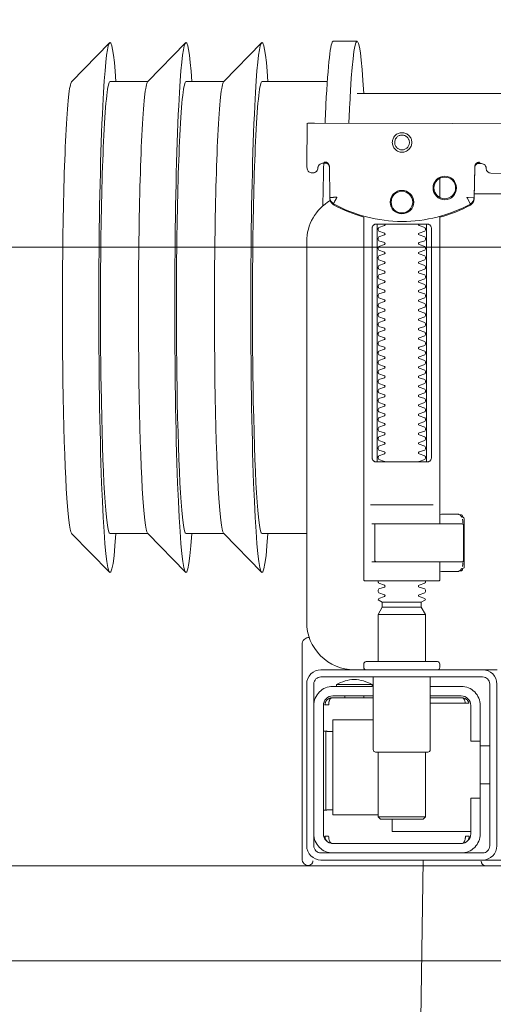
# Model space of a CAD drawing. Header units: millimetres. Extents: x 23192 to 177760, y -399809 to -79279.
# Tile 287 of 656: x 59980 to 59990, y -194374 to -194353. Entities that reach past the tile are written whole.
import ezdxf

# ---------------------------------------------------------------- set-up
doc = ezdxf.new("R2010")
doc.units = ezdxf.units.MM
doc.layers.get('0').update_dxf_attribs({"lineweight": 0})
for name, color, linetype, lineweight in [('!! 0_ Istn-widok', 1, 'Continuous', 15), ('!! 2 ZABUDOWA GK-MDF', 54, 'Continuous', 13), ('!! 2_wypos-sanitarne', 240, 'Continuous', 9)]:
    doc.layers.add(name, color=color, linetype=linetype, lineweight=lineweight)
doc.layers.add('!!_@ wypos sanit nd', color=7, linetype='Continuous', lineweight=0, plot=False)

# ---------------------------------------------------------------- blocks, each defined once
blk = doc.blocks.new('A$C324a30b8')
for points in [[(-0.17797, -0.23916), (-0.17727, -0.11958), (-0.17552, 0)], [(-0.17552, 0), (0.17552, 0)]]:
    blk.add_lwpolyline(points)
blk = doc.blocks.new('A$C4ebe9e89')
for points in [[(-0.24944, 0.17326), (-0.24147, 0.18145)], [(-0.24136, 0.17331), (-0.23341, 0.17331), (-0.22548, 0.18145)], [(-0.22538, 0.17331), (-0.21743, 0.17331), (-0.2095, 0.18145)], [(-0.18941, 0.18181), (-0.19441, 0.18181)], [(-0.19567, 0.17331), (-0.20939, 0.17331)], [(-0.18941, 0.17081), (-0.04454, 0.17081), (-0.04035, 0.17071), (-0.03616, 0.17042), (-0.032, 0.16993), (-0.02786, 0.16925), (-0.02376, 0.16837), (-0.0197, 0.16731), (-0.0157, 0.16606), (-0.01176, 0.16462), (-0.00789, 0.163), (-0.0041, 0.1612), (-0.0004, 0.15923), (0.0032, 0.15708), (0.00671, 0.15478), (0.0101, 0.1523), (0.01337, 0.14968)], [(-0.19839, 0.16455), (-0.11148, 0.16437)], [(-0.19593, 0.15629), (-0.19608, 0.15629), (-0.19638, 0.15629), (-0.19593, 0.1562), (-0.19577, 0.15614), (-0.19563, 0.15605), (-0.19551, 0.15594), (-0.1954, 0.15581), (-0.19532, 0.15567), (-0.19526, 0.15551), (-0.19523, 0.15535)], [(-0.16479, 0.14865), (-0.16466, 0.1552), (-0.16464, 0.15536), (-0.1646, 0.15551), (-0.16454, 0.15566), (-0.16445, 0.15579), (-0.16435, 0.15591), (-0.16422, 0.15601), (-0.16408, 0.15609), (-0.16394, 0.15614), (-0.16348, 0.15622), (-0.1638, 0.15623), (-0.16395, 0.15623)], [(-0.172, 0.15297), (-0.172, 0.14892)], [(0.16493, 0.14968), (-0.16477, 0.14968)], [(-0.172, 0.14497), (-0.172, 0.08036)], [(-0.1852, 0.14236), (-0.1852, 0.09436)], [(-0.1748, 0.09436), (-0.1748, 0.14236)], [(-0.17342, 0.08436), (-0.18658, 0.08436)], [(-0.172, 0.0823), (-0.17167, 0.08236), (-0.1682, 0.08236), (-0.16809, 0.08236), (-0.16798, 0.08234), (-0.16789, 0.08225), (-0.16779, 0.08224), (-0.16762, 0.08223), (-0.16752, 0.08223), (-0.16741, 0.08221), (-0.1673, 0.08214), (-0.16725, 0.082), (-0.16725, 0.08174), (-0.16711, 0.08172), (-0.16701, 0.08168), (-0.16693, 0.08162), (-0.16687, 0.08148), (-0.16687, 0.07124), (-0.16691, 0.07111), (-0.16701, 0.07103), (-0.16725, 0.07098), (-0.16725, 0.07071), (-0.16728, 0.07061), (-0.16735, 0.07054), (-0.16746, 0.0705), (-0.16762, 0.07049), (-0.16775, 0.07048), (-0.16789, 0.07046), (-0.16797, 0.07039), (-0.16807, 0.07036), (-0.1682, 0.07036), (-0.17167, 0.07036), (-0.172, 0.07041)], [(-0.16829, 0.08235), (-0.16772, 0.08221), (-0.16738, 0.08176)], [(-0.16723, 0.08135), (-0.16714, 0.08082), (-0.16713, 0.08055)], [(-0.18633, 0.08036), (-0.17526, 0.08036), (-0.17367, 0.08036)], [(-0.24944, 0.07835), (-0.24147, 0.07016)], [(-0.24136, 0.07831), (-0.23341, 0.07831), (-0.22548, 0.07016)], [(-0.22538, 0.07831), (-0.21743, 0.07831), (-0.2095, 0.07016)], [(-0.2, 0.07831), (-0.20939, 0.07831)], [(-0.18633, 0.07236), (-0.1855, 0.07236), (-0.18567, 0.07246), (-0.1857, 0.07256)], [(-0.16738, 0.07096), (-0.16772, 0.07051), (-0.16829, 0.07036)], [(-0.16713, 0.07216), (-0.16714, 0.0719), (-0.16723, 0.07137)], [(-0.1841, 0.06388), (-0.1759, 0.06388)], [(-0.1759, 0.06282), (-0.1841, 0.06282)], [(-0.175, 0.06126), (-0.185, 0.06126)], [(-0.20001, 0.05638), (-0.19987, 0.05642), (-0.19976, 0.05645), (-0.19962, 0.05647), (-0.19948, 0.05647)], [(-0.20099, 0.05497), (-0.20099, 0.00998)], [(-0.19478, 0.04378), (-0.186, 0.04378)], [(-0.192, 0.04418), (-0.192, 0.04378)], [(-0.188, 0.04418), (-0.188, 0.04378)], [(-0.16664, 0.04268), (-0.16666, 0.04284), (-0.16669, 0.04295), (-0.16672, 0.04306), (-0.16675, 0.04316), (-0.16679, 0.04326), (-0.16683, 0.04337), (-0.16689, 0.04346), (-0.16694, 0.04355), (-0.16701, 0.04363), (-0.1671, 0.0437), (-0.16718, 0.04375), (-0.16728, 0.04378), (-0.16718, 0.04377), (-0.16708, 0.04376), (-0.16696, 0.04373), (-0.16686, 0.0437), (-0.16677, 0.04367), (-0.16666, 0.04362), (-0.16657, 0.04357), (-0.16646, 0.0435), (-0.16636, 0.04342), (-0.16627, 0.04334), (-0.16618, 0.04324), (-0.1661, 0.04314), (-0.16603, 0.04303), (-0.16597, 0.04292), (-0.16592, 0.0428), (-0.16588, 0.04268), (-0.174, 0.04268)], [(-0.174, 0.04378), (-0.16722, 0.04378)], [(-0.185, 0.01918), (-0.1945, 0.01918), (-0.1945, 0.03918), (-0.186, 0.03918)], [(-0.19591, 0.03679), (-0.19602, 0.03679), (-0.19616, 0.03679), (-0.19632, 0.03679), (-0.1965, 0.03679)], [(-0.1615, 0.03368), (-0.1635, 0.03368)], [(-0.185, 0.03238), (-0.185, 0.01876), (-0.1845, 0.01826), (-0.1755, 0.01826), (-0.175, 0.01876), (-0.175, 0.03238)], [(-0.1615, 0.02568), (-0.1635, 0.02568)], [(-0.1965, 0.02017), (-0.19632, 0.02017), (-0.19616, 0.02017), (-0.19602, 0.02017), (-0.19591, 0.02017)], [(-0.175, 0.01876), (-0.185, 0.01876)], [(-0.182, 0.01826), (-0.182, 0.01568), (-0.1655, 0.01568)], [(-0.16636, 0.01353), (-0.16625, 0.01364), (-0.16618, 0.01371), (-0.16612, 0.01379), (-0.16606, 0.01388), (-0.166, 0.01398), (-0.16596, 0.01407), (-0.16592, 0.01417), (-0.16589, 0.01428), (-0.16586, 0.01438), (-0.16584, 0.01449), (-0.16583, 0.01459), (-0.16583, 0.01469), (-0.16593, 0.01468), (-0.16606, 0.01468), (-0.1663, 0.01468), (-0.1664, 0.01468), (-0.16651, 0.01468), (-0.16661, 0.01468), (-0.16661, 0.01458), (-0.16662, 0.01448), (-0.16663, 0.01438), (-0.16664, 0.01428), (-0.16665, 0.01418), (-0.16667, 0.01407), (-0.1667, 0.01397), (-0.16673, 0.01387), (-0.16676, 0.01377), (-0.1668, 0.01366), (-0.16685, 0.01356), (-0.1669, 0.01347), (-0.16697, 0.01338), (-0.16704, 0.01331), (-0.16712, 0.01325), (-0.16725, 0.01318), (-0.19475, 0.01318), (-0.19493, 0.01328), (-0.19501, 0.01336), (-0.19507, 0.01344), (-0.19513, 0.01353), (-0.19518, 0.01363), (-0.19522, 0.01372), (-0.19526, 0.01383), (-0.19529, 0.01393), (-0.19532, 0.01405), (-0.19534, 0.01415), (-0.19536, 0.01425), (-0.19537, 0.01435), (-0.19538, 0.01446), (-0.19538, 0.01458), (-0.19539, 0.01468), (-0.19617, 0.01467), (-0.19616, 0.01456), (-0.19615, 0.01446), (-0.19613, 0.01435), (-0.1961, 0.01425), (-0.19607, 0.01415), (-0.19603, 0.01405), (-0.19598, 0.01395), (-0.19592, 0.01386), (-0.19586, 0.01377), (-0.19579, 0.01369), (-0.19571, 0.01361), (-0.19563, 0.01353)]]:
    blk.add_lwpolyline(points)
for points in [[(-0.19989, 0.16454), (-0.19995, 0.15554, 0.009369), (-0.19993, 0.15511), (-0.19991, 0.15494), (-0.19986, 0.15477), (-0.19978, 0.15461), (-0.19968, 0.15447), (-0.19955, 0.15435), (-0.1994, 0.15426), (-0.19924, 0.15419), (-0.19907, 0.15415), (-0.19895, 0.15414), (-0.1988, 0.15414)], [(-0.16412, 0.15607), (-0.16324, 0.15607), (-0.16303, 0.15604), (-0.16282, 0.15598), (-0.16264, 0.15587), (-0.16249, 0.15572), (-0.16236, 0.15555), (-0.16228, 0.15535), (-0.16224, 0.15515, 0.002299), (-0.16224, 0.15503, 0.40455), (-0.16124, 0.15406), (-0.11145, 0.15396)], [(-0.19576, 0.15613), (-0.19665, 0.15613, 0.282591), (-0.19753, 0.15558), (-0.19757, 0.15549), (-0.19761, 0.15538), (-0.19763, 0.15529), (-0.19764, 0.15514, -0.415352), (-0.19864, 0.15414)], [(-0.19623, 0.15644), (-0.19587, 0.15638), (-0.19555, 0.15617), (-0.19533, 0.15585), (-0.19523, 0.1555), (-0.19513, 0.14894), (-0.19513, 0.14888, 0.265347), (-0.19435, 0.14762, 0.125711), (-0.17997, 0.14391, 0.125711), (-0.16558, 0.14756, 0.26954), (-0.16479, 0.14885), (-0.16467, 0.1554), (-0.16464, 0.15562), (-0.16456, 0.15583), (-0.16444, 0.15601), (-0.16428, 0.15617), (-0.16409, 0.15628), (-0.16388, 0.15635), (-0.16368, 0.15638)], [(-0.15993, 0.04968), (-0.17248, 0.04968, 0.405519), (-0.172, 0.05018), (-0.172, 0.05088, 0.414214), (-0.1725, 0.05138), (-0.1875, 0.05138, 0.414214), (-0.188, 0.05088), (-0.188, 0.05018, 0.405519), (-0.18751, 0.04968), (-0.19, 0.04968, -0.414214), (-0.2, 0.05968), (-0.2, 0.13968, -0.266001), (-0.19506, 0.1483)], [(-0.19512, 0.14869), (-0.19511, 0.1485), (-0.19509, 0.1484), (-0.19506, 0.1483), (-0.19503, 0.1482), (-0.19498, 0.1481), (-0.19493, 0.148), (-0.19488, 0.14791), (-0.19482, 0.14782), (-0.19475, 0.14774), (-0.19467, 0.14766), (-0.1946, 0.14759), (-0.19451, 0.14753), (-0.19443, 0.14747), (-0.19434, 0.14742), (-0.19358, 0.14701), (-0.19281, 0.14663), (-0.19203, 0.14628), (-0.19124, 0.14594), (-0.19044, 0.14563), (-0.18964, 0.14534), (-0.18882, 0.14507), (-0.188, 0.14483), (-0.188, 0.06856, 0.414214), (-0.1878, 0.06836), (-0.17545, 0.06836), (-0.1722, 0.06836, 0.414214), (-0.172, 0.06856), (-0.172, 0.07236)], [(-0.172, 0.14478), (-0.17117, 0.14502), (-0.17034, 0.14528), (-0.16952, 0.14557), (-0.16871, 0.14588), (-0.16791, 0.14622), (-0.16712, 0.14657), (-0.16635, 0.14695), (-0.16558, 0.14736), (-0.16557, 0.14736, 0.269546), (-0.16479, 0.14865)], [(-0.18353, 0.09336, 0.182836), (-0.18364, 0.09345), (-0.18485, 0.09386, 0.050055), (-0.185, 0.09412), (-0.185, 0.0944, 0.050055), (-0.18485, 0.09466), (-0.18364, 0.09507, 0.719897), (-0.18364, 0.09545), (-0.18485, 0.09586, 0.050055), (-0.185, 0.09612), (-0.185, 0.0964, 0.050055), (-0.18485, 0.09666), (-0.18364, 0.09707, 0.719897), (-0.18364, 0.09745), (-0.18485, 0.09786, 0.050055), (-0.185, 0.09812), (-0.185, 0.0984, 0.050055), (-0.18485, 0.09866), (-0.18364, 0.09907, 0.719897), (-0.18364, 0.09945), (-0.18485, 0.09986, 0.050055), (-0.185, 0.10012), (-0.185, 0.1004, 0.050055), (-0.18485, 0.10066), (-0.18364, 0.10107, 0.719897), (-0.18364, 0.10145), (-0.18485, 0.10186, 0.050055), (-0.185, 0.10212), (-0.185, 0.1024, 0.050055), (-0.18485, 0.10266), (-0.18364, 0.10307, 0.719897), (-0.18364, 0.10345), (-0.18485, 0.10386, 0.050055), (-0.185, 0.10412), (-0.185, 0.1044, 0.050055), (-0.18485, 0.10466), (-0.18364, 0.10507, 0.719897), (-0.18364, 0.10545), (-0.18485, 0.10586, 0.050055), (-0.185, 0.10612), (-0.185, 0.1064, 0.050055), (-0.18485, 0.10666), (-0.18364, 0.10707, 0.719897), (-0.18364, 0.10745), (-0.18485, 0.10786, 0.050055), (-0.185, 0.10812), (-0.185, 0.1084, 0.050055), (-0.18485, 0.10866), (-0.18364, 0.10907, 0.719897), (-0.18364, 0.10945), (-0.18485, 0.10986, 0.050055), (-0.185, 0.11012), (-0.185, 0.1104, 0.050055), (-0.18485, 0.11066), (-0.18364, 0.11107, 0.719897), (-0.18364, 0.11145), (-0.18485, 0.11186, 0.050055), (-0.185, 0.11212), (-0.185, 0.1124, 0.050055), (-0.18485, 0.11266), (-0.18364, 0.11307, 0.719897), (-0.18364, 0.11345), (-0.18485, 0.11386, 0.050055), (-0.185, 0.11412), (-0.185, 0.1144, 0.050055), (-0.18485, 0.11466), (-0.18364, 0.11507, 0.719897), (-0.18364, 0.11545), (-0.18485, 0.11586, 0.050055), (-0.185, 0.11612), (-0.185, 0.1164, 0.050055), (-0.18485, 0.11666), (-0.18364, 0.11707, 0.719897), (-0.18364, 0.11745), (-0.18485, 0.11786, 0.050055), (-0.185, 0.11812), (-0.185, 0.1184, 0.050055), (-0.18485, 0.11866), (-0.18364, 0.11907, 0.719897), (-0.18364, 0.11945), (-0.18485, 0.11986, 0.050055), (-0.185, 0.12012), (-0.185, 0.1204, 0.050055), (-0.18485, 0.12066), (-0.18364, 0.12107, 0.719897), (-0.18364, 0.12145), (-0.18485, 0.12186, 0.050055), (-0.185, 0.12212), (-0.185, 0.1224, 0.050055), (-0.18485, 0.12266), (-0.18364, 0.12307, 0.719897), (-0.18364, 0.12345), (-0.18485, 0.12386, 0.050055), (-0.185, 0.12412), (-0.185, 0.1244, 0.050055), (-0.18485, 0.12466), (-0.18364, 0.12507, 0.719897), (-0.18364, 0.12545), (-0.18485, 0.12586, 0.050055), (-0.185, 0.12612), (-0.185, 0.1264, 0.050055), (-0.18485, 0.12666), (-0.18364, 0.12707, 0.719897), (-0.18364, 0.12745), (-0.18485, 0.12786, 0.050055), (-0.185, 0.12812), (-0.185, 0.1284, 0.050055), (-0.18485, 0.12866), (-0.18364, 0.12907, 0.719897), (-0.18364, 0.12945), (-0.18485, 0.12986, 0.050055), (-0.185, 0.13012), (-0.185, 0.1304, 0.050055), (-0.18485, 0.13066), (-0.18364, 0.13107, 0.719897), (-0.18364, 0.13145), (-0.18485, 0.13186, 0.050055), (-0.185, 0.13212), (-0.185, 0.1324, 0.050055), (-0.18485, 0.13266), (-0.18364, 0.13307, 0.719897), (-0.18364, 0.13345), (-0.18485, 0.13386, 0.050055), (-0.185, 0.13412), (-0.185, 0.1344, 0.050055), (-0.18485, 0.13466), (-0.18364, 0.13507, 0.719897), (-0.18364, 0.13545), (-0.18485, 0.13586, 0.050055), (-0.185, 0.13612), (-0.185, 0.1364, 0.050055), (-0.18485, 0.13666), (-0.18364, 0.13707, 0.719897), (-0.18364, 0.13745), (-0.18485, 0.13786, 0.050055), (-0.185, 0.13812), (-0.185, 0.1384, 0.050055), (-0.18485, 0.13866), (-0.18364, 0.13907, 0.719897), (-0.18364, 0.13945), (-0.18485, 0.13986, 0.050055), (-0.185, 0.14012), (-0.185, 0.1404, 0.050055), (-0.18485, 0.14066), (-0.18364, 0.14107, 0.719897), (-0.18364, 0.14145), (-0.18485, 0.14186, 0.050055), (-0.185, 0.14212), (-0.185, 0.1424, 0.050055), (-0.18485, 0.14266), (-0.18364, 0.14307, 0.474594), (-0.18353, 0.14336)], [(-0.17647, 0.14336, 0.474594), (-0.17636, 0.14307), (-0.17514, 0.14266, 0.050055), (-0.175, 0.1424), (-0.175, 0.14212, 0.050055), (-0.17514, 0.14186), (-0.17636, 0.14145, 0.719897), (-0.17636, 0.14107), (-0.17514, 0.14066, 0.050055), (-0.175, 0.1404), (-0.175, 0.14012, 0.050055), (-0.17514, 0.13986), (-0.17636, 0.13945, 0.719897), (-0.17636, 0.13907), (-0.17514, 0.13866, 0.050055), (-0.175, 0.1384), (-0.175, 0.13812, 0.050055), (-0.17514, 0.13786), (-0.17636, 0.13745, 0.719897), (-0.17636, 0.13707), (-0.17514, 0.13666, 0.050055), (-0.175, 0.1364), (-0.175, 0.13612, 0.050055), (-0.17514, 0.13586), (-0.17636, 0.13545, 0.719897), (-0.17636, 0.13507), (-0.17514, 0.13466, 0.050055), (-0.175, 0.1344), (-0.175, 0.13412, 0.050055), (-0.17514, 0.13386), (-0.17636, 0.13345, 0.719897), (-0.17636, 0.13307), (-0.17514, 0.13266, 0.050055), (-0.175, 0.1324), (-0.175, 0.13212, 0.050055), (-0.17514, 0.13186), (-0.17636, 0.13145, 0.719897), (-0.17636, 0.13107), (-0.17514, 0.13066, 0.050055), (-0.175, 0.1304), (-0.175, 0.13012, 0.050055), (-0.17514, 0.12986), (-0.17636, 0.12945, 0.719897), (-0.17636, 0.12907), (-0.17514, 0.12866, 0.050055), (-0.175, 0.1284), (-0.175, 0.12812, 0.050055), (-0.17514, 0.12786), (-0.17636, 0.12745, 0.719897), (-0.17636, 0.12707), (-0.17514, 0.12666, 0.050055), (-0.175, 0.1264), (-0.175, 0.12612, 0.050055), (-0.17514, 0.12586), (-0.17636, 0.12545, 0.719897), (-0.17636, 0.12507), (-0.17514, 0.12466, 0.050055), (-0.175, 0.1244), (-0.175, 0.12412, 0.050055), (-0.17514, 0.12386), (-0.17636, 0.12345, 0.719897), (-0.17636, 0.12307), (-0.17514, 0.12266, 0.050055), (-0.175, 0.1224), (-0.175, 0.12212, 0.050055), (-0.17514, 0.12186), (-0.17636, 0.12145, 0.719897), (-0.17636, 0.12107), (-0.17514, 0.12066, 0.050055), (-0.175, 0.1204), (-0.175, 0.12012, 0.050055), (-0.17514, 0.11986), (-0.17636, 0.11945, 0.719897), (-0.17636, 0.11907), (-0.17514, 0.11866, 0.050055), (-0.175, 0.1184), (-0.175, 0.11812, 0.050055), (-0.17514, 0.11786), (-0.17636, 0.11745, 0.719897), (-0.17636, 0.11707), (-0.17514, 0.11666, 0.050055), (-0.175, 0.1164), (-0.175, 0.11612, 0.050055), (-0.17514, 0.11586), (-0.17636, 0.11545, 0.719897), (-0.17636, 0.11507), (-0.17514, 0.11466, 0.050055), (-0.175, 0.1144), (-0.175, 0.11412, 0.050055), (-0.17514, 0.11386), (-0.17636, 0.11345, 0.719897), (-0.17636, 0.11307), (-0.17514, 0.11266, 0.050055), (-0.175, 0.1124), (-0.175, 0.11212, 0.050055), (-0.17514, 0.11186), (-0.17636, 0.11145, 0.719897), (-0.17636, 0.11107), (-0.17514, 0.11066, 0.050055), (-0.175, 0.1104), (-0.175, 0.11012, 0.050055), (-0.17514, 0.10986), (-0.17636, 0.10945, 0.719897), (-0.17636, 0.10907), (-0.17514, 0.10866, 0.050055), (-0.175, 0.1084), (-0.175, 0.10812, 0.050055), (-0.17514, 0.10786), (-0.17636, 0.10745, 0.719897), (-0.17636, 0.10707), (-0.17514, 0.10666, 0.050055), (-0.175, 0.1064), (-0.175, 0.10612, 0.050055), (-0.17514, 0.10586), (-0.17636, 0.10545, 0.719897), (-0.17636, 0.10507), (-0.17514, 0.10466, 0.050055), (-0.175, 0.1044), (-0.175, 0.10412, 0.050055), (-0.17514, 0.10386), (-0.17636, 0.10345, 0.719897), (-0.17636, 0.10307), (-0.17514, 0.10266, 0.050055), (-0.175, 0.1024), (-0.175, 0.10212, 0.050055), (-0.17514, 0.10186), (-0.17636, 0.10145, 0.719897), (-0.17636, 0.10107), (-0.17514, 0.10066, 0.050055), (-0.175, 0.1004), (-0.175, 0.10012, 0.050055), (-0.17514, 0.09986), (-0.17636, 0.09945, 0.719897), (-0.17636, 0.09907), (-0.17514, 0.09866, 0.050055), (-0.175, 0.0984), (-0.175, 0.09812, 0.050055), (-0.17514, 0.09786), (-0.17636, 0.09745, 0.719897), (-0.17636, 0.09707), (-0.17514, 0.09666, 0.050055), (-0.175, 0.0964), (-0.175, 0.09612, 0.050055), (-0.17514, 0.09586), (-0.17636, 0.09545, 0.719897), (-0.17636, 0.09507), (-0.17514, 0.09466, 0.050055), (-0.175, 0.0944), (-0.175, 0.09412, 0.050055), (-0.17514, 0.09386), (-0.17636, 0.09345, 0.182836), (-0.17647, 0.09336)], [(-0.1857, 0.08016), (-0.1857, 0.07256), (-0.1857, 0.08016), (-0.18567, 0.08026), (-0.18559, 0.08034), (-0.17695, 0.08036), (-0.16725, 0.08036, -0.414214), (-0.16705, 0.08016), (-0.16705, 0.07256, -0.414214), (-0.16725, 0.07236), (-0.18543, 0.07236), (-0.18553, 0.0724), (-0.18559, 0.07256)], [(-0.185, 0.06836), (-0.185, 0.06812, -0.050055), (-0.18485, 0.06786), (-0.18364, 0.06745, -0.719897), (-0.18364, 0.06707), (-0.18485, 0.06666, -0.050055), (-0.185, 0.0664), (-0.185, 0.06612, -0.050055), (-0.18485, 0.06586), (-0.18364, 0.06545, -0.719897), (-0.18364, 0.06507), (-0.18485, 0.06466, -0.050055), (-0.185, 0.0644), (-0.1841, 0.06388), (-0.1841, 0.06282), (-0.185, 0.06126), (-0.185, 0.05138)], [(-0.175, 0.06836), (-0.175, 0.06812, 0.050055), (-0.17514, 0.06786), (-0.17636, 0.06745, 0.719897), (-0.17636, 0.06707), (-0.17514, 0.06666, 0.050055), (-0.175, 0.0664), (-0.175, 0.06612, 0.050055), (-0.17514, 0.06586), (-0.17636, 0.06545, 0.719897), (-0.17636, 0.06507), (-0.17514, 0.06466, 0.050055), (-0.175, 0.0644), (-0.1759, 0.06388), (-0.1759, 0.06282), (-0.175, 0.06126), (-0.175, 0.05138)], [(-0.20011, 0.05634, 0.091301), (-0.20055, 0.05604, 0.198909), (-0.20099, 0.05497)], [(-0.19944, 0.0564, 0.170835), (-0.20011, 0.05634)], [(-0.18625, 0.04656, 0.119096), (-0.19, 0.04764, 0.119096), (-0.19375, 0.04656)], [(-0.186, 0.04818), (-0.186, 0.03288, 0.414214), (-0.1855, 0.03238), (-0.1745, 0.03238, 0.414214), (-0.174, 0.03288), (-0.174, 0.04818)], [(-0.1985, 0.04218, -0.414214), (-0.1945, 0.04618), (-0.18625, 0.04618), (-0.18625, 0.04656), (-0.19375, 0.04656), (-0.19375, 0.04618)], [(-0.174, 0.04618), (-0.1675, 0.04618, -0.414214), (-0.1635, 0.04218), (-0.16353, 0.04268)], [(-0.186, 0.04418), (-0.1945, 0.04418, 0.414214), (-0.1965, 0.04218), (-0.1965, 0.01518, 0.414214), (-0.1945, 0.01318), (-0.1675, 0.01318, 0.414214), (-0.1655, 0.01518), (-0.1655, 0.02268), (-0.1635, 0.02268), (-0.1635, 0.04218)], [(-0.1635, 0.03468), (-0.1655, 0.03468), (-0.1655, 0.04218, 0.414214), (-0.1675, 0.04418), (-0.174, 0.04418)], [(-0.1945, 0.02025), (-0.19515, 0.02024), (-0.19542, 0.02024), (-0.1956, 0.02024), (-0.19567, 0.02024, 0.116465), (-0.19589, 0.02018), (-0.19601, 0.02013), (-0.19601, 0.03683), (-0.19589, 0.03678, 0.116465), (-0.19567, 0.03672), (-0.19542, 0.03672), (-0.19515, 0.03672), (-0.1945, 0.03671)], [(-0.1675, 0.01118, 0.414214), (-0.1635, 0.01518), (-0.1635, 0.02268)], [(-0.1985, 0.01518, 0.414214), (-0.1945, 0.01118)], [(-0.20099, 0.00998, 0.198909), (-0.20055, 0.00892, 0.091301), (-0.20011, 0.00862)], [(-0.16237, 0.00849), (-0.16249, 0.00849), (-0.16269, 0.00849), (-0.16294, 0.00849), (-0.16323, 0.00849), (-0.16357, 0.00849), (-0.16393, 0.00849), (-0.16428, 0.00849), (-0.19771, 0.00849), (-0.19841, 0.00849), (-0.19903, 0.00849), (-0.19948, 0.00849), (-0.19961, 0.00849), (-0.19973, 0.00851), (-0.19984, 0.00853), (-0.20003, 0.00859, 0.517033), (-0.1987, 0.00952)], [(-0.1633, 0.00948, 0.412536), (-0.1623, 0.00848), (-0.1125, 0.00848), (-0.11221, 0.00851), (-0.11193, 0.0086), (-0.11168, 0.00873), (-0.11145, 0.00892), (-0.11126, 0.00914), (-0.11112, 0.0094), (-0.11104, 0.00968)]]:
    blk.add_lwpolyline(points, format="xyb")
for points in [[(-0.17994, 0.16256), (-0.17974, 0.16255), (-0.17954, 0.16252), (-0.17934, 0.16247), (-0.17915, 0.1624), (-0.17897, 0.16231), (-0.1788, 0.16221), (-0.17864, 0.16209), (-0.17849, 0.16196), (-0.17836, 0.16181), (-0.17824, 0.16165), (-0.17813, 0.16147), (-0.17805, 0.16129), (-0.17798, 0.1611), (-0.17793, 0.16091), (-0.1779, 0.16071), (-0.17789, 0.16051), (-0.1779, 0.16031), (-0.17793, 0.16011), (-0.17798, 0.15991), (-0.17805, 0.15972), (-0.17814, 0.15954), (-0.17824, 0.15937), (-0.17836, 0.15921), (-0.1785, 0.15906), (-0.17865, 0.15893), (-0.17881, 0.15881), (-0.17898, 0.1587), (-0.17916, 0.15862), (-0.17935, 0.15855), (-0.17955, 0.1585), (-0.17975, 0.15847), (-0.17995, 0.15846), (-0.18015, 0.15847), (-0.18035, 0.1585), (-0.18054, 0.15855), (-0.18073, 0.15862), (-0.18091, 0.15871), (-0.18108, 0.15881), (-0.18124, 0.15893), (-0.18139, 0.15907), (-0.18153, 0.15922), (-0.18165, 0.15938), (-0.18175, 0.15955), (-0.18184, 0.15973), (-0.1819, 0.15992), (-0.18195, 0.16012), (-0.18198, 0.16031), (-0.18199, 0.16052), (-0.18198, 0.16072), (-0.18195, 0.16091), (-0.1819, 0.16111), (-0.18183, 0.1613), (-0.18175, 0.16148), (-0.18164, 0.16165), (-0.18152, 0.16181), (-0.18139, 0.16196), (-0.18124, 0.1621), (-0.18108, 0.16222), (-0.1809, 0.16232), (-0.18072, 0.1624), (-0.18053, 0.16247), (-0.18034, 0.16252), (-0.18014, 0.16255)], [(-0.17994, 0.16205), (-0.17979, 0.16205), (-0.17964, 0.16202), (-0.17949, 0.16199), (-0.17935, 0.16194), (-0.17921, 0.16187), (-0.17908, 0.16179), (-0.17896, 0.1617), (-0.17884, 0.1616), (-0.17874, 0.16149), (-0.17865, 0.16136), (-0.17857, 0.16123), (-0.17851, 0.1611), (-0.17846, 0.16095), (-0.17842, 0.1608), (-0.1784, 0.16065), (-0.17839, 0.1605), (-0.1784, 0.16035), (-0.17842, 0.1602), (-0.17846, 0.16005), (-0.17851, 0.15991), (-0.17858, 0.15977), (-0.17866, 0.15964), (-0.17875, 0.15952), (-0.17885, 0.15941), (-0.17896, 0.1593), (-0.17908, 0.15921), (-0.17921, 0.15914), (-0.17935, 0.15907), (-0.1795, 0.15902), (-0.17964, 0.15898), (-0.17979, 0.15896), (-0.17995, 0.15895), (-0.1801, 0.15896), (-0.18025, 0.15899), (-0.18039, 0.15902), (-0.18054, 0.15907), (-0.18067, 0.15914), (-0.18081, 0.15922), (-0.18093, 0.15931), (-0.18104, 0.15941), (-0.18114, 0.15952), (-0.18123, 0.15965), (-0.18131, 0.15978), (-0.18138, 0.15991), (-0.18143, 0.16006), (-0.18146, 0.16021), (-0.18148, 0.16036), (-0.18149, 0.16051), (-0.18148, 0.16066), (-0.18146, 0.16081), (-0.18142, 0.16096), (-0.18137, 0.1611), (-0.18131, 0.16124), (-0.18123, 0.16137), (-0.18114, 0.16149), (-0.18104, 0.1616), (-0.18092, 0.1617), (-0.1808, 0.1618), (-0.18067, 0.16187), (-0.18053, 0.16194), (-0.18039, 0.16199), (-0.18024, 0.16203), (-0.18009, 0.16205)], [(-0.17471, 0.14336), (-0.17462, 0.14336), (-0.17454, 0.14335), (-0.17445, 0.14333), (-0.17436, 0.14331), (-0.17428, 0.14327), (-0.1742, 0.14323), (-0.17413, 0.14318), (-0.17406, 0.14313), (-0.174, 0.14306), (-0.17394, 0.14299), (-0.17389, 0.1429), (-0.17384, 0.1428), (-0.1738, 0.1427), (-0.17378, 0.14259), (-0.17376, 0.14247), (-0.17375, 0.14236), (-0.17375, 0.09436), (-0.17376, 0.09424), (-0.17378, 0.09413), (-0.1738, 0.09402), (-0.17384, 0.09391), (-0.17389, 0.09382), (-0.17394, 0.09373), (-0.174, 0.09366), (-0.17406, 0.09359), (-0.17413, 0.09353), (-0.1742, 0.09349), (-0.17428, 0.09344), (-0.17436, 0.09341), (-0.17445, 0.09339), (-0.17454, 0.09337), (-0.17462, 0.09336), (-0.17471, 0.09336), (-0.18529, 0.09336), (-0.18538, 0.09336), (-0.18546, 0.09337), (-0.18555, 0.09339), (-0.18564, 0.09341), (-0.18572, 0.09344), (-0.1858, 0.09349), (-0.18587, 0.09353), (-0.18594, 0.09359), (-0.186, 0.09366), (-0.18606, 0.09373), (-0.18611, 0.09382), (-0.18616, 0.09391), (-0.1862, 0.09402), (-0.18622, 0.09413), (-0.18624, 0.09424), (-0.18624, 0.09436), (-0.18624, 0.14236), (-0.18624, 0.14247), (-0.18622, 0.14259), (-0.1862, 0.1427), (-0.18616, 0.1428), (-0.18611, 0.1429), (-0.18606, 0.14299), (-0.186, 0.14306), (-0.18594, 0.14313), (-0.18587, 0.14318), (-0.1858, 0.14323), (-0.18572, 0.14327), (-0.18564, 0.14331), (-0.18555, 0.14333), (-0.18546, 0.14335), (-0.18538, 0.14336), (-0.18529, 0.14336)], [(-0.19467, 0.04378), (-0.19466, 0.04378), (-0.19466, 0.04378), (-0.19466, 0.04378), (-0.19466, 0.04378), (-0.19466, 0.04378), (-0.19466, 0.04378), (-0.19466, 0.04378), (-0.19466, 0.04378), (-0.19466, 0.04378), (-0.19466, 0.04378), (-0.19466, 0.04378), (-0.19466, 0.04378), (-0.19466, 0.04378), (-0.19466, 0.04378), (-0.19466, 0.04378), (-0.19466, 0.04378), (-0.19467, 0.04378), (-0.19467, 0.04378), (-0.19467, 0.04378), (-0.19467, 0.04378), (-0.19468, 0.04378), (-0.19468, 0.04378), (-0.19469, 0.04378), (-0.1947, 0.04378), (-0.1947, 0.04378), (-0.19471, 0.04378), (-0.19471, 0.04378), (-0.19471, 0.04378), (-0.19471, 0.04378), (-0.19472, 0.04378), (-0.19472, 0.04378), (-0.19472, 0.04377), (-0.19472, 0.04377), (-0.19473, 0.04377), (-0.19473, 0.04377), (-0.19473, 0.04377), (-0.19473, 0.04377), (-0.19473, 0.04377), (-0.19473, 0.04377), (-0.19474, 0.04377), (-0.19474, 0.04377), (-0.19474, 0.04377), (-0.19474, 0.04377), (-0.19474, 0.04377), (-0.19475, 0.04377), (-0.19475, 0.04377), (-0.19475, 0.04377), (-0.19475, 0.04377), (-0.19476, 0.04377), (-0.19476, 0.04377), (-0.19476, 0.04377), (-0.19477, 0.04376), (-0.19477, 0.04376), (-0.19477, 0.04376), (-0.19478, 0.04376), (-0.19479, 0.04376), (-0.19479, 0.04376), (-0.1948, 0.04375), (-0.19481, 0.04375), (-0.19481, 0.04375), (-0.19482, 0.04374), (-0.19483, 0.04374), (-0.19483, 0.04374), (-0.19484, 0.04373), (-0.19485, 0.04373), (-0.19485, 0.04373), (-0.19486, 0.04372), (-0.19487, 0.04372), (-0.19488, 0.04371), (-0.19488, 0.04371), (-0.19489, 0.0437), (-0.1949, 0.0437), (-0.1949, 0.04369), (-0.19491, 0.04369), (-0.19492, 0.04368), (-0.19493, 0.04368), (-0.19493, 0.04367), (-0.19494, 0.04367), (-0.19495, 0.04366), (-0.19495, 0.04366), (-0.19496, 0.04365), (-0.19497, 0.04364), (-0.19497, 0.04364), (-0.19498, 0.04363), (-0.19499, 0.04362), (-0.19499, 0.04362), (-0.195, 0.04361), (-0.19501, 0.0436), (-0.19501, 0.04359), (-0.19502, 0.04359), (-0.19503, 0.04358), (-0.19503, 0.04357), (-0.19504, 0.04356), (-0.19504, 0.04356), (-0.19505, 0.04355), (-0.19506, 0.04354), (-0.19506, 0.04353), (-0.19507, 0.04352), (-0.19508, 0.04351), (-0.19508, 0.0435), (-0.19509, 0.04349), (-0.19509, 0.04349), (-0.1951, 0.04348), (-0.19511, 0.04347), (-0.19511, 0.04346), (-0.19512, 0.04345), (-0.19512, 0.04344), (-0.19513, 0.04343), (-0.19513, 0.04342), (-0.19514, 0.04341), (-0.19515, 0.0434), (-0.19515, 0.04339), (-0.19516, 0.04338), (-0.19516, 0.04337), (-0.19517, 0.04336), (-0.19517, 0.04334), (-0.19518, 0.04333), (-0.19518, 0.04332), (-0.19519, 0.04331), (-0.19519, 0.0433), (-0.1952, 0.04329), (-0.1952, 0.04328), (-0.19521, 0.04327), (-0.19521, 0.04325), (-0.19522, 0.04324), (-0.19522, 0.04323), (-0.19523, 0.04322), (-0.19523, 0.04321), (-0.19524, 0.04319), (-0.19524, 0.04318), (-0.19525, 0.04317), (-0.19525, 0.04316), (-0.19526, 0.04313), (-0.19527, 0.04311), (-0.19527, 0.04308), (-0.19528, 0.04306), (-0.19529, 0.04303), (-0.1953, 0.043), (-0.1953, 0.04298), (-0.19531, 0.04295), (-0.19532, 0.04292), (-0.19532, 0.0429), (-0.19533, 0.04287), (-0.19533, 0.04285), (-0.19534, 0.04282), (-0.19534, 0.04279), (-0.19535, 0.04277), (-0.19535, 0.04274), (-0.19536, 0.04271), (-0.19536, 0.04269), (-0.19536, 0.04266), (-0.19537, 0.04263), (-0.19537, 0.04261), (-0.19537, 0.04258), (-0.19537, 0.04257), (-0.19537, 0.04256), (-0.19537, 0.04255), (-0.19537, 0.04255), (-0.19537, 0.04254), (-0.19538, 0.04253), (-0.19538, 0.04253), (-0.19538, 0.04252), (-0.19538, 0.04252), (-0.19538, 0.04251), (-0.19538, 0.04251), (-0.19538, 0.0425), (-0.19538, 0.04249), (-0.19538, 0.04249), (-0.19538, 0.04248), (-0.19538, 0.04248), (-0.19538, 0.04248), (-0.19538, 0.04247), (-0.19538, 0.04247), (-0.19538, 0.04246), (-0.19538, 0.04246), (-0.19538, 0.04246), (-0.19538, 0.04245), (-0.19538, 0.04245), (-0.19538, 0.04245), (-0.19538, 0.04244), (-0.19538, 0.04244), (-0.19538, 0.04244), (-0.19538, 0.04244), (-0.19538, 0.04243), (-0.19538, 0.04243), (-0.19538, 0.04243), (-0.19538, 0.04242), (-0.19538, 0.04242), (-0.19538, 0.04241), (-0.19538, 0.04241), (-0.19538, 0.0424), (-0.19538, 0.0424), (-0.19538, 0.04239), (-0.19538, 0.04239), (-0.19538, 0.04239), (-0.19538, 0.04238), (-0.19538, 0.04238), (-0.19538, 0.04237), (-0.19538, 0.04237), (-0.19538, 0.04236), (-0.19538, 0.04236), (-0.19538, 0.04235), (-0.19538, 0.04235), (-0.19538, 0.04234), (-0.19538, 0.04234), (-0.19538, 0.04234), (-0.19538, 0.04233), (-0.19538, 0.04232), (-0.19538, 0.04232), (-0.19538, 0.04231), (-0.19538, 0.04231), (-0.19538, 0.04231), (-0.19538, 0.0423), (-0.19538, 0.0423), (-0.19538, 0.04229), (-0.19538, 0.04229), (-0.19538, 0.04229), (-0.19538, 0.04229), (-0.19538, 0.04228), (-0.19538, 0.04228), (-0.19538, 0.04228), (-0.19538, 0.04228), (-0.19539, 0.04228), (-0.19539, 0.04228), (-0.19539, 0.04228), (-0.19539, 0.04227), (-0.19539, 0.04227), (-0.1954, 0.04227), (-0.1954, 0.04227), (-0.1954, 0.04227), (-0.1954, 0.04227), (-0.19541, 0.04227), (-0.19541, 0.04227), (-0.19542, 0.04227), (-0.19542, 0.04227), (-0.19543, 0.04228), (-0.19544, 0.04228), (-0.19545, 0.04228), (-0.19545, 0.04228), (-0.19546, 0.04228), (-0.19546, 0.04228), (-0.19546, 0.04228), (-0.19547, 0.04228), (-0.19548, 0.04228), (-0.19549, 0.04228), (-0.19549, 0.04228), (-0.1955, 0.04228), (-0.19551, 0.04228), (-0.19552, 0.04228), (-0.19553, 0.04228), (-0.19554, 0.04228), (-0.19555, 0.04228), (-0.19556, 0.04228), (-0.19557, 0.04228), (-0.19558, 0.04228), (-0.19559, 0.04228), (-0.19561, 0.04228), (-0.19563, 0.04228), (-0.19565, 0.04228), (-0.19568, 0.04228), (-0.1957, 0.04228), (-0.19574, 0.04228), (-0.19576, 0.04228), (-0.19578, 0.04228), (-0.19595, 0.04228), (-0.19596, 0.04228), (-0.19598, 0.04228), (-0.19599, 0.04228), (-0.196, 0.04228), (-0.19602, 0.04228), (-0.19603, 0.04228), (-0.19604, 0.04228), (-0.19605, 0.04228), (-0.19606, 0.04228), (-0.19607, 0.04228), (-0.19608, 0.04228), (-0.19609, 0.04228), (-0.1961, 0.04228), (-0.19611, 0.04228), (-0.19612, 0.04228), (-0.19613, 0.04229), (-0.19613, 0.04229), (-0.19614, 0.04229), (-0.19614, 0.04229), (-0.19615, 0.04229), (-0.19615, 0.04229), (-0.19615, 0.04229), (-0.19615, 0.04229), (-0.19616, 0.04229), (-0.19616, 0.04229), (-0.19616, 0.04228), (-0.19616, 0.04228), (-0.19616, 0.04228), (-0.19616, 0.04228), (-0.19616, 0.04228), (-0.19616, 0.04228), (-0.19616, 0.04227), (-0.19616, 0.04227), (-0.19616, 0.04227), (-0.19617, 0.04227), (-0.19617, 0.04227), (-0.19617, 0.04227), (-0.19617, 0.04227), (-0.19617, 0.04227), (-0.19617, 0.04227), (-0.19617, 0.04227), (-0.19617, 0.04228), (-0.19617, 0.04228), (-0.19617, 0.04228), (-0.19617, 0.04229), (-0.19617, 0.04229), (-0.19617, 0.04229), (-0.19617, 0.0423), (-0.19617, 0.04231), (-0.19617, 0.04232), (-0.19617, 0.04233), (-0.19617, 0.04234), (-0.19616, 0.04234), (-0.19616, 0.04234), (-0.19616, 0.04235), (-0.19616, 0.04235), (-0.19616, 0.04236), (-0.19616, 0.04236), (-0.19616, 0.04237), (-0.19616, 0.04238), (-0.19616, 0.04239), (-0.19616, 0.04239), (-0.19616, 0.0424), (-0.19616, 0.0424), (-0.19616, 0.04241), (-0.19616, 0.04241), (-0.19616, 0.04241), (-0.19616, 0.04242), (-0.19616, 0.04242), (-0.19616, 0.04243), (-0.19616, 0.04243), (-0.19616, 0.04244), (-0.19616, 0.04244), (-0.19616, 0.04245), (-0.19616, 0.04245), (-0.19616, 0.04246), (-0.19616, 0.04246), (-0.19615, 0.04246), (-0.19615, 0.04246), (-0.19615, 0.04247), (-0.19615, 0.04247), (-0.19615, 0.04248), (-0.19615, 0.04248), (-0.19615, 0.04248), (-0.19615, 0.04249), (-0.19615, 0.04249), (-0.19615, 0.0425), (-0.19615, 0.04251), (-0.19615, 0.04251), (-0.19615, 0.04252), (-0.19615, 0.04252), (-0.19614, 0.04253), (-0.19614, 0.04254), (-0.19614, 0.04254), (-0.19614, 0.04255), (-0.19614, 0.04256), (-0.19614, 0.04256), (-0.19614, 0.04257), (-0.19614, 0.04258), (-0.19613, 0.04259), (-0.19613, 0.0426), (-0.19613, 0.0426), (-0.19613, 0.04261), (-0.19612, 0.04263), (-0.19612, 0.04264), (-0.19612, 0.04266), (-0.19611, 0.04268), (-0.19611, 0.04269), (-0.1961, 0.04271), (-0.1961, 0.04273), (-0.19609, 0.04274), (-0.19609, 0.04276), (-0.19608, 0.04277), (-0.19608, 0.04279), (-0.19607, 0.04281), (-0.19606, 0.04282), (-0.19606, 0.04284), (-0.19605, 0.04285), (-0.19605, 0.04287), (-0.19604, 0.04288), (-0.19603, 0.0429), (-0.19602, 0.04291), (-0.19602, 0.04293), (-0.19601, 0.04295), (-0.196, 0.04296), (-0.19599, 0.04298), (-0.19599, 0.04299), (-0.19598, 0.043), (-0.19597, 0.04302), (-0.19596, 0.04303), (-0.19595, 0.04305), (-0.19595, 0.04306), (-0.19594, 0.04308), (-0.19593, 0.04309), (-0.19592, 0.04311), (-0.19591, 0.04312), (-0.1959, 0.04313), (-0.19589, 0.04315), (-0.19588, 0.04316), (-0.19587, 0.04317), (-0.19586, 0.04319), (-0.19585, 0.0432), (-0.19584, 0.04321), (-0.19583, 0.04323), (-0.19582, 0.04324), (-0.19581, 0.04325), (-0.1958, 0.04327), (-0.19578, 0.04328), (-0.19577, 0.04329), (-0.19576, 0.0433), (-0.19575, 0.04332), (-0.19574, 0.04333), (-0.19573, 0.04334), (-0.19571, 0.04335), (-0.1957, 0.04336), (-0.19569, 0.04338), (-0.19568, 0.04339), (-0.19567, 0.0434), (-0.19565, 0.04341), (-0.19564, 0.04342), (-0.19563, 0.04343), (-0.19561, 0.04344), (-0.1956, 0.04345), (-0.19559, 0.04346), (-0.19557, 0.04347), (-0.19556, 0.04348), (-0.19555, 0.04349), (-0.19553, 0.0435), (-0.19552, 0.04351), (-0.19551, 0.04352), (-0.19549, 0.04353), (-0.19548, 0.04354), (-0.19546, 0.04355), (-0.19545, 0.04356), (-0.19543, 0.04357), (-0.19542, 0.04358), (-0.19541, 0.04358), (-0.19539, 0.04359), (-0.19538, 0.0436), (-0.19536, 0.04361), (-0.19535, 0.04362), (-0.19533, 0.04362), (-0.19532, 0.04363), (-0.1953, 0.04364), (-0.19529, 0.04365), (-0.19527, 0.04365), (-0.19525, 0.04366), (-0.19524, 0.04367), (-0.19522, 0.04367), (-0.19521, 0.04368), (-0.19519, 0.04368), (-0.19518, 0.04369), (-0.19516, 0.0437), (-0.19514, 0.0437), (-0.19513, 0.04371), (-0.19511, 0.04371), (-0.1951, 0.04372), (-0.19508, 0.04372), (-0.19506, 0.04373), (-0.19505, 0.04373), (-0.19503, 0.04373), (-0.19501, 0.04374), (-0.195, 0.04374), (-0.19498, 0.04375), (-0.19496, 0.04375), (-0.19495, 0.04375), (-0.19493, 0.04376), (-0.19491, 0.04376), (-0.19491, 0.04376), (-0.1949, 0.04376), (-0.19489, 0.04376), (-0.19488, 0.04376), (-0.19487, 0.04377), (-0.19486, 0.04377), (-0.19485, 0.04377), (-0.19483, 0.04377), (-0.19482, 0.04377), (-0.19481, 0.04377), (-0.1948, 0.04377), (-0.19479, 0.04377), (-0.19479, 0.04377), (-0.19478, 0.04377), (-0.19478, 0.04378), (-0.19477, 0.04378), (-0.19476, 0.04378), (-0.19475, 0.04378), (-0.19475, 0.04378), (-0.19474, 0.04378), (-0.19474, 0.04378), (-0.19473, 0.04378), (-0.19473, 0.04378), (-0.19471, 0.04378), (-0.1947, 0.04378), (-0.1947, 0.04378), (-0.19469, 0.04378), (-0.19469, 0.04378), (-0.19469, 0.04378), (-0.19469, 0.04378), (-0.19469, 0.04378), (-0.19468, 0.04378), (-0.19468, 0.04378), (-0.19468, 0.04378), (-0.19467, 0.04378), (-0.19467, 0.04378), (-0.19467, 0.04378), (-0.19467, 0.04378)]]:
    blk.add_lwpolyline(points, close=True)
for points in [[(-0.19435, 0.14766), (-0.19435, 0.14766), (-0.19435, 0.14766), (-0.19435, 0.14766), (-0.19435, 0.14766), (-0.19435, 0.14766), (-0.19434, 0.14766), (-0.19434, 0.14766), (-0.19434, 0.14766), (-0.19434, 0.14766), (-0.19434, 0.14766), (-0.19435, 0.14766), (-0.19435, 0.14766), (-0.19435, 0.14766), (-0.19435, 0.14766), (-0.19435, 0.14766), (-0.19435, 0.14766), (-0.19435, 0.14766), (-0.19435, 0.14766), (-0.19435, 0.14767), (-0.19435, 0.14767), (-0.19435, 0.14767), (-0.19435, 0.14767), (-0.19435, 0.14767), (-0.19435, 0.14767), (-0.19435, 0.14768), (-0.19434, 0.14768), (-0.19434, 0.14768), (-0.19434, 0.14769), (-0.19434, 0.14769), (-0.19433, 0.1477), (-0.19433, 0.1477), (-0.19433, 0.14771), (-0.19433, 0.14771), (-0.19433, 0.14772), (-0.19432, 0.14772), (-0.19432, 0.14773), (-0.19432, 0.14773), (-0.19431, 0.14774), (-0.19431, 0.14774), (-0.19431, 0.14775), (-0.1943, 0.14776), (-0.1943, 0.14776), (-0.1943, 0.14777), (-0.19429, 0.14778), (-0.19429, 0.14779), (-0.19428, 0.14779), (-0.19428, 0.1478), (-0.19428, 0.14781), (-0.19427, 0.14782), (-0.19427, 0.14783), (-0.19426, 0.14784), (-0.19426, 0.14784), (-0.19425, 0.14785), (-0.19425, 0.14786), (-0.19424, 0.14787), (-0.19424, 0.14788), (-0.19423, 0.14789), (-0.19423, 0.1479), (-0.19422, 0.14791), (-0.19421, 0.14792), (-0.19421, 0.14793), (-0.1942, 0.14794), (-0.1942, 0.14796), (-0.19419, 0.14797), (-0.19418, 0.14798), (-0.19418, 0.14799), (-0.19417, 0.148), (-0.19416, 0.14801), (-0.19416, 0.14803), (-0.19415, 0.14804), (-0.19414, 0.14806), (-0.19412, 0.14809), (-0.19411, 0.14812), (-0.19409, 0.14814), (-0.19408, 0.14817), (-0.19406, 0.1482), (-0.19405, 0.14823), (-0.19395, 0.14841), (-0.19393, 0.14844), (-0.19389, 0.14851), (-0.19388, 0.14854), (-0.19386, 0.14858), (-0.19384, 0.14861), (-0.19382, 0.14864), (-0.1938, 0.14868), (-0.19378, 0.14871), (-0.19376, 0.14875), (-0.19375, 0.14877), (-0.19375, 0.14878), (-0.19374, 0.14878), (-0.19373, 0.1488), (-0.19373, 0.14881), (-0.19372, 0.14882), (-0.19372, 0.14883), (-0.19371, 0.14884), (-0.19371, 0.14885), (-0.1937, 0.14885), (-0.1937, 0.14886), (-0.1937, 0.14886), (-0.1937, 0.14886), (-0.1937, 0.14887), (-0.1937, 0.14887), (-0.19369, 0.14888), (-0.19369, 0.14889), (-0.19369, 0.14889), (-0.19368, 0.1489), (-0.19368, 0.1489), (-0.19368, 0.1489), (-0.19368, 0.14891), (-0.19367, 0.14891), (-0.19367, 0.14892), (-0.19366, 0.14892), (-0.19366, 0.14892), (-0.19365, 0.14893), (-0.19365, 0.14893), (-0.19364, 0.14894), (-0.19364, 0.14894), (-0.19364, 0.14894), (-0.19363, 0.14895), (-0.19363, 0.14895), (-0.19363, 0.14896), (-0.19363, 0.14896), (-0.19363, 0.14896), (-0.19363, 0.14897), (-0.19363, 0.14897), (-0.19363, 0.14898), (-0.19363, 0.14898), (-0.19363, 0.14899), (-0.19363, 0.14899), (-0.19364, 0.14899), (-0.19364, 0.149), (-0.19364, 0.149), (-0.19364, 0.149), (-0.19365, 0.149), (-0.19365, 0.149), (-0.19365, 0.149), (-0.19365, 0.149), (-0.19365, 0.149), (-0.19365, 0.149), (-0.19366, 0.149), (-0.19366, 0.149), (-0.19366, 0.149), (-0.19366, 0.149), (-0.19366, 0.149), (-0.19367, 0.149), (-0.19367, 0.149), (-0.19367, 0.149), (-0.19367, 0.149), (-0.19368, 0.149), (-0.19368, 0.149), (-0.19368, 0.149), (-0.19369, 0.149), (-0.19369, 0.14899), (-0.1937, 0.14899), (-0.1937, 0.14899), (-0.1937, 0.14899), (-0.19371, 0.14899), (-0.19371, 0.14899), (-0.19371, 0.14899), (-0.19372, 0.14898), (-0.19372, 0.14898), (-0.19373, 0.14898), (-0.19373, 0.14898), (-0.19373, 0.14898), (-0.19374, 0.14898), (-0.19374, 0.14898), (-0.19375, 0.14898), (-0.19375, 0.14899), (-0.19376, 0.14899), (-0.19376, 0.14899), (-0.19376, 0.14899), (-0.19377, 0.14899), (-0.19377, 0.14899), (-0.19377, 0.14899), (-0.19378, 0.14899), (-0.19378, 0.14899), (-0.19378, 0.14899), (-0.19378, 0.14899), (-0.19378, 0.14899), (-0.19379, 0.14899), (-0.19379, 0.14899), (-0.19379, 0.14899), (-0.1938, 0.14899), (-0.1938, 0.14899), (-0.19381, 0.14899), (-0.19381, 0.14899), (-0.19382, 0.14899), (-0.19382, 0.14899), (-0.19383, 0.14899), (-0.19384, 0.14899), (-0.19385, 0.14899), (-0.19385, 0.14899), (-0.19386, 0.14899), (-0.19387, 0.14899), (-0.19388, 0.14899), (-0.19388, 0.14899), (-0.19389, 0.14898), (-0.1939, 0.14898), (-0.19391, 0.14898), (-0.19392, 0.14898), (-0.19397, 0.14898), (-0.19398, 0.14898), (-0.19399, 0.14898), (-0.194, 0.14898), (-0.19401, 0.14898), (-0.19402, 0.14898), (-0.19403, 0.14898), (-0.19404, 0.14898), (-0.19406, 0.14898), (-0.19407, 0.14898), (-0.19408, 0.14898), (-0.19409, 0.14898), (-0.1941, 0.14898), (-0.19411, 0.14898), (-0.19416, 0.14898), (-0.19419, 0.14898), (-0.19421, 0.14898), (-0.19424, 0.14898), (-0.19426, 0.14898), (-0.19428, 0.14898), (-0.19431, 0.14898), (-0.19433, 0.14898), (-0.19435, 0.14898), (-0.19438, 0.14897), (-0.19455, 0.14897), (-0.19457, 0.14897), (-0.19459, 0.14897), (-0.19461, 0.14897), (-0.19463, 0.14897), (-0.19464, 0.14897), (-0.19465, 0.14897), (-0.19466, 0.14897), (-0.19467, 0.14897), (-0.19468, 0.14897), (-0.19469, 0.14897), (-0.1947, 0.14897), (-0.19471, 0.14897), (-0.19472, 0.14897), (-0.19473, 0.14897), (-0.19473, 0.14897), (-0.19474, 0.14897), (-0.19475, 0.14897), (-0.19476, 0.14897), (-0.19477, 0.14897), (-0.19478, 0.14897), (-0.19479, 0.14897), (-0.19479, 0.14897), (-0.1948, 0.14897), (-0.19481, 0.14897), (-0.19482, 0.14896), (-0.19483, 0.14896), (-0.19483, 0.14896), (-0.19484, 0.14896), (-0.19485, 0.14896), (-0.19486, 0.14896), (-0.19486, 0.14896), (-0.19487, 0.14896), (-0.19488, 0.14896), (-0.19489, 0.14896), (-0.19489, 0.14896), (-0.1949, 0.14896), (-0.19491, 0.14896), (-0.19491, 0.14896), (-0.19492, 0.14896), (-0.19493, 0.14896), (-0.19493, 0.14896), (-0.19494, 0.14896), (-0.19495, 0.14896), (-0.19495, 0.14896), (-0.19496, 0.14896), (-0.19497, 0.14896), (-0.19498, 0.14896), (-0.19499, 0.14896), (-0.19499, 0.14896), (-0.195, 0.14896), (-0.19501, 0.14896), (-0.19501, 0.14896), (-0.19502, 0.14896), (-0.19502, 0.14896), (-0.19503, 0.14896), (-0.19503, 0.14896), (-0.19504, 0.14896), (-0.19504, 0.14896), (-0.19504, 0.14896), (-0.19505, 0.14896), (-0.19505, 0.14896), (-0.19506, 0.14896), (-0.19506, 0.14896), (-0.19506, 0.14896), (-0.19507, 0.14896), (-0.19507, 0.14896), (-0.19508, 0.14896), (-0.19508, 0.14896), (-0.19508, 0.14896), (-0.19509, 0.14896), (-0.19509, 0.14896), (-0.19509, 0.14896), (-0.1951, 0.14896), (-0.1951, 0.14896), (-0.1951, 0.14896), (-0.1951, 0.14896), (-0.19511, 0.14896), (-0.19511, 0.14896), (-0.19511, 0.14896), (-0.19511, 0.14896), (-0.19511, 0.14896), (-0.19512, 0.14896), (-0.19512, 0.14896), (-0.19512, 0.14896), (-0.19512, 0.14896), (-0.19512, 0.14896), (-0.19512, 0.14896), (-0.19512, 0.14895), (-0.19513, 0.14895), (-0.19513, 0.14895), (-0.19513, 0.14895), (-0.19513, 0.14895), (-0.19513, 0.14895), (-0.19513, 0.14895), (-0.19513, 0.14895), (-0.19513, 0.14895), (-0.19513, 0.14895), (-0.19513, 0.14895), (-0.19513, 0.14895), (-0.19513, 0.14895), (-0.19513, 0.14895), (-0.19513, 0.14895), (-0.19513, 0.14896), (-0.19513, 0.14896), (-0.19513, 0.14896), (-0.19513, 0.14896), (-0.19513, 0.14896), (-0.19513, 0.14896), (-0.19513, 0.14896), (-0.19513, 0.14896), (-0.19513, 0.14896), (-0.19513, 0.14896), (-0.19513, 0.14896), (-0.19513, 0.14896), (-0.19513, 0.14896), (-0.19513, 0.14896), (-0.19513, 0.14896), (-0.19513, 0.14895), (-0.19513, 0.14895, 0.269547)], [(-0.1648, 0.14889), (-0.16481, 0.14889), (-0.16484, 0.1489), (-0.16497, 0.1489), (-0.16603, 0.14893), (-0.16612, 0.14893), (-0.16616, 0.14893), (-0.1662, 0.14893), (-0.16623, 0.14894), (-0.16627, 0.14895), (-0.1663, 0.14893), (-0.1663, 0.1489), (-0.16627, 0.14888), (-0.16625, 0.14885), (-0.16623, 0.14881), (-0.16621, 0.14878), (-0.16619, 0.14875), (-0.16561, 0.14767), (-0.16559, 0.14763), (-0.16558, 0.1476, 0.269546)], [(-0.2, 0.01268), (-0.2, 0.04668, -0.414214), (-0.197, 0.04968), (-0.163, 0.04968, -0.414214), (-0.16, 0.04668), (-0.16, 0.01268, -0.414214), (-0.163, 0.00968), (-0.197, 0.00968, -0.414214)], [(-0.1615, 0.04668), (-0.1615, 0.01268, -0.414214), (-0.163, 0.01118), (-0.197, 0.01118, -0.414214), (-0.1985, 0.01268), (-0.1985, 0.04668, -0.414214), (-0.197, 0.04818), (-0.163, 0.04818, -0.414214)]]:
    blk.add_lwpolyline(points, format="xyb", close=True)
for centre, radius in [((-0.17096, 0.15095), 0.00247), ((-0.17096, 0.15095), 0.00227), ((-0.17997, 0.14797), 0.00247), ((-0.17997, 0.14797), 0.00227)]:
    blk.add_circle(centre, radius)
for centre, major_axis, ratio, start_param, end_param in [((-0.18941, 0.12581), (0, 0.056), 0.04256, 5.645661, 6.988802), ((-0.24136, 0.12581), (0, 0.0557), 0.04256, 5.733752, 6.988802), ((-0.22538, 0.12581), (0, 0.0557), 0.04256, 5.733752, 6.988802), ((-0.20939, 0.12581), (0, 0.0557), 0.04256, 5.733752, 6.988802), ((-0.19441, 0.12581), (0, 0.056), 0.04256, 0, 0.705617), ((-0.24936, 0.12581), (0, 0.0475), 0.04256, 0.043665, 0.705617), ((-0.24136, 0.12581), (0, 0.0475), 0.04256, 0, 0.705617), ((-0.23337, 0.12581), (0, 0.0475), 0.04256, 0.043665, 0.705617), ((-0.22538, 0.12581), (0, 0.0475), 0.04256, 0, 0.705617), ((-0.21738, 0.12581), (0, 0.0475), 0.04256, 0.043665, 0.705617), ((-0.20939, 0.12581), (0, 0.0475), 0.04256, 0, 0.705617), ((-0.24136, 0.12581), (0, 0.0557), 0.04256, 0.705617, 3.691026), ((-0.22538, 0.12581), (0, 0.0557), 0.04256, 0.705617, 3.691026), ((-0.20939, 0.12581), (0, 0.0557), 0.04256, 0.705617, 3.691026), ((-0.19441, 0.12581), (0, 0.056), 0.04256, 0.705617, 0.806963), ((-0.18941, 0.12581), (0, 0.056), 0.04256, 0.705617, 0.807212), ((-0.19839, 0.16453), (-0.0015, 0), 0.008726, 4.712674, 6.283151), ((-0.24936, 0.12581), (0, 0.0475), 0.04256, 0.705617, 3.097928), ((-0.24136, 0.12581), (0, 0.0475), 0.04256, 0.705617, 3.141593), ((-0.23337, 0.12581), (0, 0.0475), 0.04256, 0.705617, 3.097928), ((-0.22538, 0.12581), (0, 0.0475), 0.04256, 0.705617, 3.141593), ((-0.21738, 0.12581), (0, 0.0475), 0.04256, 0.705617, 3.097928), ((-0.20939, 0.12581), (0, 0.0475), 0.04256, 0.705617, 3.141593), ((-0.19663, 0.15713), (-0.000002, -0.001), 0.000289, 6.274459, 6.283185), ((-0.19441, 0.12581), (0, 0.056), 0.04256, 0.998527, 1.179108), ((-0.16324, 0.15707), (-0.000002, -0.001), 0.000289, 6.274459, 6.283185), ((-0.19879, 0.15514), (-0.000011, -0.001), 0.706875, 0, 0.012337), ((-0.19844, 0.15414), (-0.000501, 0.000001), 0.008726, 0.786107, 1.14947), ((-0.19864, 0.15514), (-0.000006, -0.001), 0.408573, 0, 0.00956), ((-0.19463, 0.14876), (-0.0005, -0.000008), 0.017454, 0, 0.000137), ((-0.16529, 0.14886), (0.0005, -0.00001), 0.000006, 6.282744, 6.283185), ((-0.1852, 0.14236), (0, 0.001), 0.000289, 4.712389, 6.283185), ((-0.1748, 0.14236), (0, -0.001), 0.000289, 1.570796, 3.141593), ((-0.1852, 0.09436), (0, -0.001), 0.000289, 0, 1.570796), ((-0.1748, 0.09436), (0, -0.001), 0.000289, 0, 1.570796), ((-0.16763, 0.08203), (0.000004, 0.0002), 0.133184, 0.00502, 0.005026), ((-0.16723, 0.08153), (0.000013, 0.0002), 0.223, 0.006306, 0.006351), ((-0.16763, 0.07069), (0.000004, -0.0002), 0.133184, 6.278107, 6.278112), ((-0.16723, 0.07118), (0.000013, -0.0002), 0.223, 6.276731, 6.276777)]:
    blk.add_ellipse(centre, major_axis=major_axis, ratio=ratio, start_param=start_param, end_param=end_param)

msp = doc.modelspace()

# ---------------------------------------------------------------- linework, layer by layer
at = {"layer": '!! 0_ Istn-widok'}
msp.add_lwpolyline([(59939.56735, -194358.12813), (60034.56735, -194358.12813)], dxfattribs=at)
at = {"layer": '!! 2 ZABUDOWA GK-MDF'}
for points in [[(59846.56735, -194371.12813), (60071.56735, -194371.12813)], [(59846.56735, -194373.12813), (60071.56735, -194373.12813)]]:
    msp.add_lwpolyline(points, dxfattribs=at)

# ---------------------------------------------------------------- block references
at = {"layer": '!! 2_wypos-sanitarne', "xscale": 100, "yscale": 100, "zscale": 100}
msp.add_blockref('A$C324a30b8', (60006.33769, -194371.00858), dxfattribs=at)
at = {"layer": '!!_@ wypos sanit nd', "xscale": 100, "yscale": 100, "zscale": 100}
msp.add_blockref('A$C4ebe9e89', (60006.33769, -194371.97658), dxfattribs=at)

doc.saveas('drawing.dxf')
